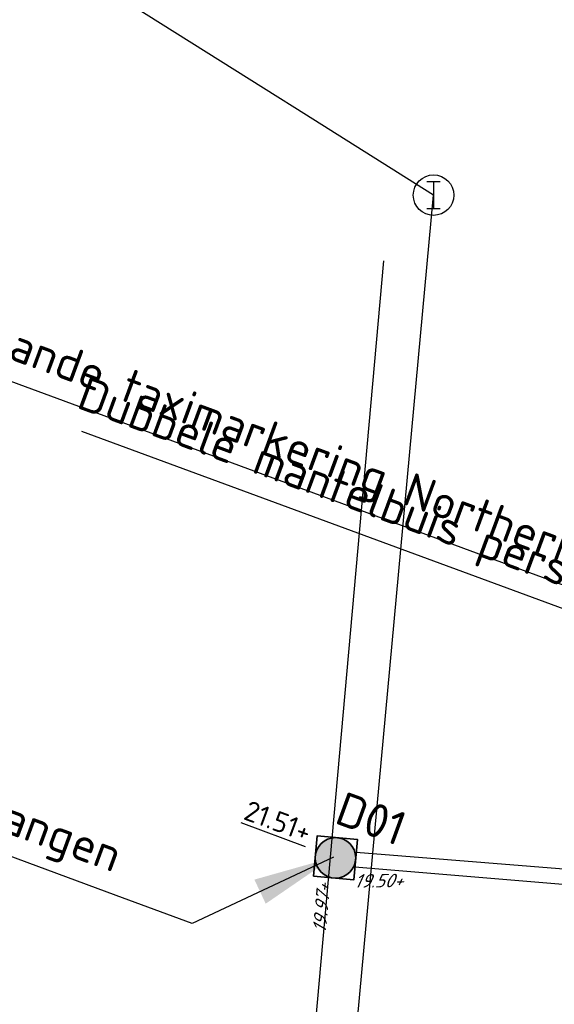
# Model space of a CAD drawing. Header units: metres. Extents: x 175829 to 176206141, y 407048 to 407918896.
# Tile 971 of 1056: x 176126 to 176146, y 407858 to 407895. Entities that reach past the tile are written whole.
import ezdxf
from ezdxf.lldxf.tags import DXFTag

# ---------------------------------------------------------------- set-up
doc = ezdxf.new("R2010")
doc.units = ezdxf.units.M
doc.header["$LTSCALE"] = 0.2
doc.layers.add('N-OI-RI-VWA-PERSLEIDING-G', color=212, linetype='RI-PERS', lineweight=35)
doc.layers.add('N-OI-RI-VWA_INSPECTIEPUT_ONTVANGSTPUT_PERSLEIDING-G', color=10, linetype='Continuous', lineweight=35)
for name, color, linetype in [('X-BRM-RI-INSPECTIEPUT_BESTAAND_HANDHAVEN-G', 253, 'Continuous'), ('X-BRM-RI-RIOLERING_BESTAAND_LEIDING_HANDHAVEN-G', 253, 'Continuous'), ('X-XX-AL-TEKSTEN+MAATVOERING_C02-T', 3, 'Continuous'), ('X-XX-AL-TEKSTEN+MAATVOERING_C04-T', 3, 'Continuous')]:
    doc.layers.add(name, color=color, linetype=linetype)
doc.styles.add('Cursief', font='isocpeur.ttf', dxfattribs={"oblique": 25, "height": 2.5})
doc.styles.add('NLCS 2.5 mm', font='isocpeur.ttf', dxfattribs={"height": 2.5})
doc.styles.get("Standard").update_dxf_attribs({"font": 'arial.ttf'})
tags = doc.linetypes.add('RI-PERS', pattern='A,7,-2,["P",Standard,S=1.8,R=0,X=-0.5,Y=-0.9],-2,7,-2,[102,NLCS.SHX,S=1,R=180,X=0,Y=0],-2', length=22).pattern_tags.tags
tags[6] = DXFTag(74, 10)
doc.dimstyles.new('NLCS-ARROW', dxfattribs={"dimtxt": 2.5, "dimasz": 3, "dimexe": 1.25, "dimexo": 0.625, "dimgap": 0.75, "dimtad": 1, "dimzin": 0, "dimdsep": 46, "dimtxsty": 'NLCS 2.5 mm', "dimcen": 0, "dimdle": 1, "dimclrd": 1, "dimclre": 251, "dimclrt": 7, "dimazin": 0, "dimtfac": 1, "dimtmove": 1, "dimatfit": 3, "dimfxl": 1, "dimtfillclr": 7, "dimtolj": 1, "dimtzin": 0, "dimarcsym": 0})

msp = doc.modelspace()

# ---------------------------------------------------------------- hatches: boundary and pattern name
at = {"layer": 'N-OI-RI-VWA_INSPECTIEPUT_ONTVANGSTPUT_PERSLEIDING-G'}
h = msp.add_hatch(color=256, dxfattribs=at)
h.dxf.hatch_style = 1
edge = h.paths.add_edge_path()
edge.add_arc((176138.1707, 407863.7305), 0.75, 0, 360)

# ---------------------------------------------------------------- linework, layer by layer
at = {"layer": 'N-OI-RI-VWA-PERSLEIDING-G', "lineweight": 30, "flags": 128}
for points in [[(176426.7021, 407952.7647), (176295.2607, 408001.2839, 0.1989672), (176292.2008, 408001.164), (176265.4761, 407988.843, 0.1986963), (176263.3992, 407986.5979), (176247.2545, 407942.9444, -0.4158045), (176242.095, 407940.5878), (176204.9452, 407954.5569, 0.4160605), (176199.7845, 407952.1971), (176167.4636, 407864.5698, -0.3363292), (176163.3897, 407861.9669), (176138.9431, 407863.9353)], [(176327.1175, 407801.6461), (176166.6284, 407860.9331, 0.0678308), (176165.5737, 407861.1671), (176138.8916, 407863.3857)]]:
    msp.add_lwpolyline(points, format="xyb", dxfattribs=at)
at = {"layer": 'N-OI-RI-VWA_INSPECTIEPUT_ONTVANGSTPUT_PERSLEIDING-G'}
msp.add_lwpolyline([(176137.354, 407863.0537), (176138.8474, 407862.9138), (176138.9873, 407864.4073), (176137.4939, 407864.5472), (176137.354, 407863.0537)], dxfattribs=at)
msp.add_circle((176138.1707, 407863.7305), 0.75, dxfattribs=at)
at = {"layer": 'X-BRM-RI-INSPECTIEPUT_BESTAAND_HANDHAVEN-G', "linetype": 'Continuous'}
for p, q in [((176141.554, 407888.783), (176142.054, 407888.783)), ((176141.804, 407888.783), (176141.804, 407887.783)), ((176141.554, 407887.783), (176142.054, 407887.783))]:
    msp.add_line(p, q, dxfattribs=at)
msp.add_circle((176141.804, 407888.283), 0.75, dxfattribs=at)
at = {"layer": 'X-BRM-RI-RIOLERING_BESTAAND_LEIDING_HANDHAVEN-G'}
for points in [[(176141.8035, 407888.283), (176136.6617, 407891.5143), (176136.0371, 407891.9068), (176117.6817, 407903.4434), (176117.0887, 407903.8161), (176115.789, 407904.633)], [(176134.92, 407813.667), (176136.0825, 407826.2679), (176141.8035, 407888.283)], [(176133.642, 407815.237), (176134.6359, 407826.3435), (176139.9603, 407885.85)]]:
    msp.add_lwpolyline(points, dxfattribs=at)

# ---------------------------------------------------------------- texts
at = {"layer": 'X-XX-AL-TEKSTEN+MAATVOERING_C02-T', "style": 'NLCS 2.5 mm'}
for s, height, rotation, p in [('D01', 1.25, 340, (176138.0825, 407865.0372)), ('%%U21.51+', 0.75, 339.75131, (176134.7208, 407865.1757))]:
    msp.add_text(s, height=height, rotation=rotation, dxfattribs=at).set_placement(p)
at = {"layer": 'X-XX-AL-TEKSTEN+MAATVOERING_C02-T', "style": 'Cursief', "oblique": 25}
for s, rotation, p in [('19.50+', 0.59768, (176138.8519, 407862.6256)), ('19.97+', 84.55359, (176137.8131, 407860.9226))]:
    msp.add_text(s, height=0.5, rotation=rotation, dxfattribs=at).set_placement(p)
at = {"layer": 'X-XX-AL-TEKSTEN+MAATVOERING_C02-T', "color": 7, "char_height": 1.25, "attachment_point": 9, "rotation": 339.75131, "style": 'NLCS 2.5 mm'}
for s, insert in [('\\A1;Dubbele mantelbuis persleiding', (176151.0742, 407871.704)), ('\\A1;Huidige inspectieput vervangen', (176129.8265, 407862.8207))]:
    msp.add_mtext(s, dxfattribs=dict(at, insert=insert))
at = {"layer": 'X-XX-AL-TEKSTEN+MAATVOERING_C04-T', "color": 7, "insert": (176151.2786, 407872.5119), "char_height": 1.25, "attachment_point": 9, "rotation": 339.75131, "style": 'NLCS 2.5 mm'}
msp.add_mtext('\\A1;Taximarkering aansluiten op bestaande taximarkering Northern track', dxfattribs=at)

# ---------------------------------------------------------------- leaders
at = {"layer": 'X-XX-AL-TEKSTEN+MAATVOERING_C02-T', "annotation_type": 0, "has_hookline": 1, "hookline_direction": 1, "horizontal_direction": (0.938199, -0.346096, 0)}
for points, text_width in [([(176154.7076, 407862.4151), (176154.1108, 407870.1841), (176151.2962, 407871.2224)], 23.25), ([(176138.0942, 407863.7519), (176132.8631, 407861.3008), (176130.0485, 407862.3391)], 23.375)]:
    msp.add_leader(points, dimstyle='NLCS-ARROW', override={"dimscale": 0}, dxfattribs=dict(at, text_width=text_width))
at = {"layer": 'X-XX-AL-TEKSTEN+MAATVOERING_C04-T', "annotation_type": 0, "has_hookline": 1, "hookline_direction": 1, "text_width": 53, "horizontal_direction": (0.938199, -0.346096, 0)}
msp.add_leader([(176154.7098, 407862.0316), (176154.3152, 407870.992), (176151.5006, 407872.0303)], dimstyle='NLCS-ARROW', override={"dimscale": 0}, dxfattribs=at)

doc.saveas('drawing.dxf')
